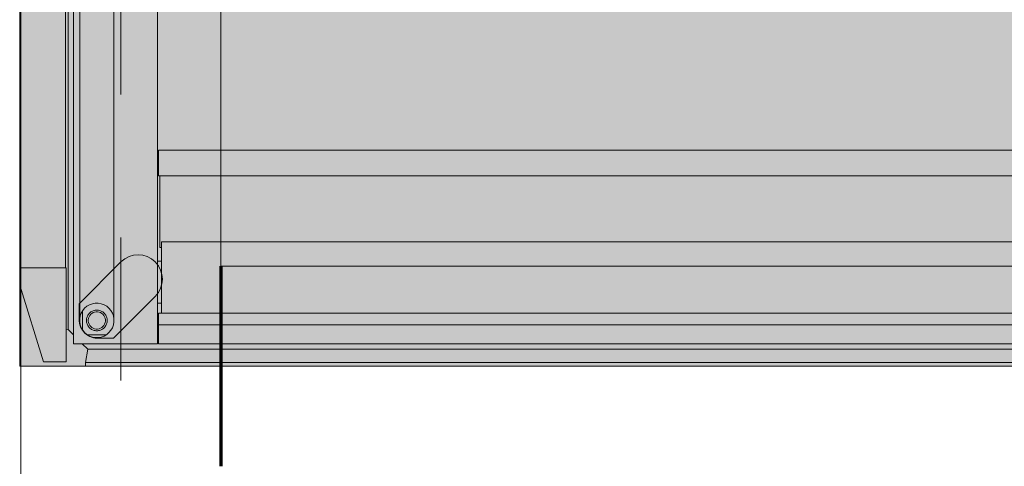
# Model space of a CAD drawing. Header units: metres. Extents: x -3.6 to 85.2, y -11 to 16.8.
# Tile 306 of 508: x 35.499 to 36.188, y 2.53 to 2.842. Entities that reach past the tile are written whole.
import ezdxf

# ---------------------------------------------------------------- set-up
doc = ezdxf.new("R2010")
doc.units = ezdxf.units.M
doc.header["$MEASUREMENT"] = 0
doc.linetypes.add('Achse', pattern=[0.2, 0.1, -0.05, 0, -0.05])
for name, color, linetype in [('653 - Abdeckung.TB Verkofferung', 7, 'Continuous'), ('Neubau_612 - Struktur.Stahlbau', 7, 'Continuous'), ('Neubau_701 - Einrichtung.Möbel', 7, 'Continuous')]:
    doc.layers.add(name, color=color, linetype=linetype)

msp = doc.modelspace()

# ---------------------------------------------------------------- hatches: boundary and pattern name
at = {"layer": '653 - Abdeckung.TB Verkofferung', "linetype": 'Continuous', "lineweight": 0, "true_color": 0x1c1c1c}
msp.add_hatch(color=250, dxfattribs=at).paths.add_polyline_path([(35.49908, 3.39998), (36.32503, 3.39998), (36.32503, 2.59998), (35.49908, 2.59998)])
at = {"layer": '653 - Abdeckung.TB Verkofferung', "linetype": 'Continuous', "lineweight": 13, "true_color": 0x737373}
msp.add_hatch(color=8, dxfattribs=at).paths.add_polyline_path([(35.59404, 2.64887), (35.56478, 2.61961), (35.55472, 2.61961, -0.442652), (35.54074, 2.63293), (35.54074, 2.64366), (35.57, 2.67292, -1)])
at = {"layer": 'Neubau_701 - Einrichtung.Möbel', "linetype": 'Continuous', "lineweight": 0, "true_color": 0x3a3a3a}
for points in [[(35.53682, 2.62187), (35.53682, 3.37809), (35.53305, 3.37432), (35.53305, 2.62565)], [(35.53305, 3.37432), (35.5316, 3.37457), (35.5316, 3.33155), (35.5311, 3.33155), (35.5311, 2.66872), (35.5316, 2.66872), (35.5316, 2.62539), (35.53305, 2.62565)], [(35.54144, 3.36482), (35.54108, 3.36689), (35.54108, 2.63307), (35.54144, 2.63514), (35.54216, 2.63712), (35.54321, 2.63894), (35.54456, 2.64055), (35.54617, 2.6419), (35.54799, 2.64295), (35.54996, 2.64367), (35.55203, 2.64404), (35.55413, 2.64404), (35.5562, 2.64367), (35.55818, 2.64295), (35.56, 2.6419), (35.56161, 2.64055), (35.56296, 2.63894), (35.56401, 2.63712), (35.56473, 2.63514), (35.56509, 2.63307), (35.56509, 3.36689), (35.56473, 3.36482), (35.56401, 3.36285), (35.56296, 3.36102), (35.56161, 3.35941), (35.56, 3.35806), (35.55818, 3.35701), (35.5562, 3.35629), (35.55413, 3.35593), (35.55203, 3.35593), (35.54996, 3.35629), (35.54799, 3.35701), (35.54617, 3.35806), (35.54456, 3.35941), (35.54321, 3.36102), (35.54216, 3.36285)], [(35.49958, 3.33155), (35.49958, 2.66872), (35.5311, 2.66872), (35.5311, 3.33155)], [(36.24527, 2.75117), (35.59636, 2.75117), (35.59636, 2.73315), (36.24527, 2.73315)], [(35.59716, 2.73315), (35.59716, 2.68309), (35.59838, 2.68309), (35.59838, 2.68709), (36.24325, 2.68709), (36.24325, 2.68309), (36.24447, 2.68309), (36.24447, 2.73315)], [(35.59838, 2.68709), (35.59838, 2.63703), (36.24325, 2.63703), (36.24325, 2.68709)], [(35.49908, 2.66872), (35.49908, 2.65671), (35.49909, 2.65669), (35.51579, 2.60314), (35.5316, 2.60314), (35.5316, 2.66872)], [(35.59838, 2.67357), (35.59561, 2.67357), (35.59561, 2.67353), (35.59838, 2.67341)], [(35.59838, 2.67341), (35.59561, 2.67353), (35.59561, 2.64404), (35.59838, 2.64404)], [(35.59838, 2.64404), (35.59561, 2.64404), (35.59561, 2.62902), (35.59636, 2.62902), (35.59636, 2.63703), (35.59838, 2.63703)], [(35.54308, 2.63871), (35.54216, 2.63712), (35.54144, 2.63514), (35.54108, 2.63307), (35.54108, 2.63097), (35.54144, 2.6289), (35.54216, 2.62693), (35.54308, 2.62533)], [(35.55256, 2.63803), (35.55152, 2.63785), (35.55054, 2.63749), (35.54963, 2.63696), (35.54882, 2.63629), (35.54815, 2.63548), (35.54762, 2.63457), (35.54726, 2.63358), (35.54708, 2.63255), (35.54708, 2.6315), (35.54726, 2.63046), (35.54762, 2.62947), (35.54815, 2.62856), (35.54882, 2.62776), (35.54963, 2.62708), (35.55054, 2.62656), (35.55152, 2.6262), (35.55256, 2.62601), (35.55361, 2.62601), (35.55464, 2.6262), (35.55563, 2.62656), (35.55654, 2.62708), (35.55734, 2.62776), (35.55802, 2.62856), (35.55854, 2.62947), (35.5589, 2.63046), (35.55909, 2.6315), (35.55909, 2.63255), (35.5589, 2.63358), (35.55854, 2.63457), (35.55802, 2.63548), (35.55734, 2.63629), (35.55654, 2.63696), (35.55563, 2.63749), (35.55464, 2.63785), (35.55361, 2.63803)], [(36.24527, 2.63703), (35.59636, 2.63703), (35.59636, 2.62902), (36.24527, 2.62902)], [(35.59636, 2.62902), (35.59561, 2.62902), (35.59561, 2.62401), (35.59636, 2.62401)], [(36.24527, 2.62902), (35.59636, 2.62902), (35.59636, 2.61575), (36.24527, 2.61575)], [(36.24602, 2.61575), (36.24602, 2.62401), (36.24527, 2.62401), (36.24527, 2.61575), (35.59636, 2.61575), (35.59636, 2.62401), (35.59561, 2.62401), (35.59561, 2.61575), (35.54294, 2.61575), (35.54671, 2.61198), (36.29492, 2.61198), (36.29869, 2.61575)], [(35.55818, 2.62109), (35.55977, 2.62201), (35.5464, 2.62201), (35.54799, 2.62109), (35.54996, 2.62037), (35.55203, 2.62001), (35.55413, 2.62001), (35.5562, 2.62037)], [(36.29492, 2.61198), (35.54671, 2.61198), (35.54508, 2.6027), (36.29655, 2.6027)], [(36.29655, 2.6027), (35.54508, 2.6027), (35.54508, 2.59998), (36.29655, 2.59998)]]:
    msp.add_hatch(color=250, dxfattribs=at).paths.add_polyline_path(points)
h = msp.add_hatch(color=250, dxfattribs=at)
h.paths.add_polyline_path([(35.59561, 3.38421), (35.53682, 3.38421), (35.53682, 2.61575), (35.59561, 2.61575)])
h.paths.add_polyline_path([(35.55203, 3.37996), (35.55413, 3.37996), (35.5562, 3.37959), (35.55818, 3.37887), (35.56, 3.37782), (35.56161, 3.37647), (35.56296, 3.37486), (35.56401, 3.37304), (35.56473, 3.37106), (35.56509, 3.36899), (35.56509, 2.63097), (35.56473, 2.6289), (35.56401, 2.62693), (35.56296, 2.6251), (35.56161, 2.62349), (35.56, 2.62214), (35.55818, 2.62109), (35.5562, 2.62037), (35.55413, 2.62001), (35.55203, 2.62001), (35.54996, 2.62037), (35.54799, 2.62109), (35.54617, 2.62214), (35.54456, 2.62349), (35.54321, 2.6251), (35.54216, 2.62693), (35.54144, 2.6289), (35.54108, 2.63097), (35.54108, 3.36899), (35.54144, 3.37106), (35.54216, 3.37304), (35.54321, 3.37486), (35.54456, 3.37647), (35.54617, 3.37782), (35.54799, 3.37887), (35.54996, 3.37959)], flags=0)
h = msp.add_hatch(color=250, dxfattribs=at)
h.paths.add_polyline_path([(36.24527, 3.25881), (36.24527, 3.24879), (35.59636, 3.24879), (35.59636, 3.25881), (35.59561, 3.25881), (35.59561, 2.74116), (35.59636, 2.74116), (35.59636, 2.75117), (36.24527, 2.75117), (36.24527, 2.74116), (36.24602, 2.74116), (36.24602, 3.25881)])
h.paths.add_polyline_path([(36.18098, 3.15518), (36.18098, 2.84479), (35.66065, 2.84479), (35.66065, 3.15518)], flags=0)
h = msp.add_hatch(color=250, dxfattribs=at)
h.paths.add_polyline_path([(35.55203, 2.64404), (35.54996, 2.64367), (35.54799, 2.64295), (35.54617, 2.6419), (35.54456, 2.64055), (35.54321, 2.63894), (35.54308, 2.63871), (35.54308, 2.62533), (35.54321, 2.6251), (35.54456, 2.62349), (35.54617, 2.62214), (35.5464, 2.62201), (35.55977, 2.62201), (35.56, 2.62214), (35.56161, 2.62349), (35.56296, 2.6251), (35.56401, 2.62693), (35.56473, 2.6289), (35.56509, 2.63097), (35.56509, 2.63307), (35.56473, 2.63514), (35.56401, 2.63712), (35.56296, 2.63894), (35.56161, 2.64055), (35.56, 2.6419), (35.55818, 2.64295), (35.5562, 2.64367), (35.55413, 2.64404)])
h.paths.add_polyline_path([(35.55308, 2.63928), (35.55434, 2.63917), (35.55556, 2.63884), (35.55671, 2.63831), (35.55775, 2.63758), (35.55864, 2.63669), (35.55937, 2.63565), (35.5599, 2.63451), (35.56023, 2.63328), (35.56034, 2.63202), (35.56023, 2.63076), (35.5599, 2.62954), (35.55937, 2.62839), (35.55864, 2.62736), (35.55775, 2.62646), (35.55671, 2.62574), (35.55556, 2.6252), (35.55434, 2.62487), (35.55308, 2.62476), (35.55182, 2.62487), (35.5506, 2.6252), (35.54946, 2.62574), (35.54842, 2.62646), (35.54753, 2.62736), (35.5468, 2.62839), (35.54627, 2.62954), (35.54594, 2.63076), (35.54583, 2.63202), (35.54594, 2.63328), (35.54627, 2.63451), (35.5468, 2.63565), (35.54753, 2.63669), (35.54842, 2.63758), (35.54946, 2.63831), (35.5506, 2.63884), (35.55182, 2.63917)], flags=0)
h = msp.add_hatch(color=250, dxfattribs=at)
h.paths.add_polyline_path([(35.55182, 2.62487), (35.55245, 2.62482), (35.55308, 2.62476), (35.55371, 2.62482), (35.55434, 2.62487), (35.55495, 2.62504), (35.55556, 2.6252), (35.55614, 2.62547), (35.55671, 2.62574), (35.55723, 2.6261), (35.55775, 2.62646), (35.55819, 2.62691), (35.55864, 2.62736), (35.559, 2.62787), (35.55937, 2.62839), (35.55963, 2.62897), (35.5599, 2.62954), (35.56006, 2.63015), (35.56023, 2.63076), (35.56028, 2.63139), (35.56034, 2.63202), (35.56028, 2.63265), (35.56023, 2.63328), (35.56006, 2.63389), (35.5599, 2.63451), (35.55963, 2.63508), (35.55937, 2.63565), (35.559, 2.63617), (35.55864, 2.63669), (35.55819, 2.63714), (35.55775, 2.63758), (35.55723, 2.63795), (35.55671, 2.63831), (35.55614, 2.63858), (35.55556, 2.63884), (35.55495, 2.63901), (35.55434, 2.63917), (35.55371, 2.63923), (35.55308, 2.63928), (35.55245, 2.63923), (35.55182, 2.63917), (35.55121, 2.63901), (35.5506, 2.63884), (35.55003, 2.63858), (35.54946, 2.63831), (35.54894, 2.63795), (35.54842, 2.63758), (35.54797, 2.63714), (35.54753, 2.63669), (35.54716, 2.63617), (35.5468, 2.63565), (35.54653, 2.63508), (35.54627, 2.63451), (35.5461, 2.63389), (35.54594, 2.63328), (35.54588, 2.63265), (35.54583, 2.63202), (35.54588, 2.63139), (35.54594, 2.63076), (35.5461, 2.63015), (35.54627, 2.62954), (35.54653, 2.62897), (35.5468, 2.62839), (35.54716, 2.62787), (35.54753, 2.62736), (35.54797, 2.62691), (35.54842, 2.62646), (35.54894, 2.6261), (35.54946, 2.62574), (35.55003, 2.62547), (35.5506, 2.6252), (35.55121, 2.62504)])
h.paths.add_polyline_path([(35.55152, 2.6262), (35.55054, 2.62656), (35.54963, 2.62708), (35.54882, 2.62776), (35.54815, 2.62856), (35.54762, 2.62947), (35.54726, 2.63046), (35.54708, 2.6315), (35.54708, 2.63255), (35.54726, 2.63358), (35.54762, 2.63457), (35.54815, 2.63548), (35.54882, 2.63629), (35.54963, 2.63696), (35.55054, 2.63749), (35.55152, 2.63785), (35.55256, 2.63803), (35.55308, 2.63803), (35.55361, 2.63803), (35.55464, 2.63785), (35.55563, 2.63749), (35.55654, 2.63696), (35.55734, 2.63629), (35.55802, 2.63548), (35.55854, 2.63457), (35.5589, 2.63358), (35.55909, 2.63255), (35.55909, 2.6315), (35.5589, 2.63046), (35.55854, 2.62947), (35.55802, 2.62856), (35.55734, 2.62776), (35.55654, 2.62708), (35.55563, 2.62656), (35.55464, 2.6262), (35.55361, 2.62601), (35.55256, 2.62601)], flags=0)

# ---------------------------------------------------------------- linework, layer by layer
at = {"layer": '653 - Abdeckung.TB Verkofferung', "color": 1, "linetype": 'Continuous', "lineweight": 18, "flags": 128}
msp.add_lwpolyline([(35.49908, 3.39998), (36.32503, 3.39998), (36.32503, 2.59998), (35.49908, 2.59998)], close=True, dxfattribs=at)
msp.add_lwpolyline([(35.59404, 2.64887), (35.56478, 2.61961), (35.55472, 2.61961, -0.442652), (35.54074, 2.63293), (35.54074, 2.64366), (35.57, 2.67292, -1)], format="xyb", close=True, dxfattribs=at)
at = {"layer": 'Neubau_612 - Struktur.Stahlbau', "color": 1, "linetype": 'Continuous', "lineweight": 13}
for p, q in [((35.49999, 0.38998), (35.49999, 5.40998)), ((35.63999, 2.66998), (35.63999, 3.32998)), ((35.63999, 2.66998), (36.19999, 2.66998))]:
    msp.add_line(p, q, dxfattribs=at)
at = {"layer": 'Neubau_612 - Struktur.Stahlbau', "color": 1, "linetype": 'Achse', "lineweight": 9}
for p, q in [((35.56999, 0.38998), (35.56999, 5.40998)), ((35.56999, 2.59998), (36.26999, 2.59998))]:
    msp.add_line(p, q, dxfattribs=at)
at = {"layer": 'Neubau_612 - Struktur.Stahlbau', "color": 1, "linetype": 'Continuous', "lineweight": 70}
msp.add_line((35.63999, 2.66998), (35.63999, 2.52998), dxfattribs=at)
at = {"layer": 'Neubau_701 - Einrichtung.Möbel', "color": 7, "linetype": 'Continuous', "lineweight": 13, "true_color": 0xebebeb}
for p, q in [((35.53682, 3.38421), (35.53682, 2.61575)), ((35.53305, 2.62565), (35.53305, 3.37432)), ((35.54108, 2.63307), (35.54108, 3.36689)), ((35.56509, 3.36689), (35.56509, 2.63307)), ((35.49958, 2.66872), (35.49958, 3.33155)), ((35.5311, 3.33155), (35.5311, 2.66872)), ((35.59561, 2.74116), (35.59561, 3.25881)), ((35.59636, 2.75117), (35.59636, 2.73315)), ((36.24527, 2.75117), (35.59636, 2.75117)), ((35.59561, 2.61575), (35.59561, 2.74116)), ((35.59561, 2.74116), (35.59636, 2.74116)), ((36.24527, 2.73315), (35.59636, 2.73315)), ((35.59716, 2.68309), (35.59716, 2.73315)), ((35.59716, 2.68309), (35.59838, 2.68309)), ((35.59838, 2.63703), (35.59838, 2.68709)), ((36.24325, 2.68709), (35.59838, 2.68709)), ((35.49908, 2.66872), (35.5316, 2.66872)), ((35.49908, 2.66872), (35.49908, 2.65671)), ((35.5316, 2.66872), (35.5316, 2.60314)), ((35.59838, 2.67357), (35.59561, 2.67357)), ((35.49908, 2.65671), (35.49909, 2.65669)), ((35.49909, 2.65669), (35.51579, 2.60314)), ((35.54321, 2.63894), (35.54456, 2.64055)), ((35.54456, 2.64055), (35.54617, 2.6419)), ((35.54617, 2.6419), (35.54799, 2.64295)), ((35.54799, 2.64295), (35.54996, 2.64367)), ((35.54996, 2.64367), (35.55203, 2.64404)), ((35.55203, 2.64404), (35.55413, 2.64404)), ((35.55413, 2.64404), (35.5562, 2.64367)), ((35.5562, 2.64367), (35.55818, 2.64295)), ((35.55818, 2.64295), (35.56, 2.6419)), ((35.56, 2.6419), (35.56161, 2.64055)), ((35.56161, 2.64055), (35.56296, 2.63894)), ((35.59838, 2.64404), (35.59561, 2.64404)), ((35.54108, 2.63307), (35.54144, 2.63514)), ((35.54144, 2.63514), (35.54216, 2.63712)), ((35.54216, 2.63712), (35.54321, 2.63894)), ((35.54308, 2.63871), (35.54308, 2.62533)), ((35.5461, 2.63389), (35.54594, 2.63328)), ((35.54627, 2.63451), (35.5461, 2.63389)), ((35.54653, 2.63508), (35.54627, 2.63451)), ((35.5468, 2.63565), (35.54653, 2.63508)), ((35.54716, 2.63617), (35.5468, 2.63565)), ((35.54726, 2.63358), (35.54708, 2.63255)), ((35.54753, 2.63669), (35.54716, 2.63617)), ((35.54762, 2.63457), (35.54726, 2.63358)), ((35.54797, 2.63714), (35.54753, 2.63669)), ((35.54815, 2.63548), (35.54762, 2.63457)), ((35.54842, 2.63758), (35.54797, 2.63714)), ((35.54882, 2.63629), (35.54815, 2.63548)), ((35.54894, 2.63795), (35.54842, 2.63758)), ((35.54963, 2.63696), (35.54882, 2.63629)), ((35.54946, 2.63831), (35.54894, 2.63795)), ((35.55003, 2.63858), (35.54946, 2.63831)), ((35.55054, 2.63749), (35.54963, 2.63696)), ((35.5506, 2.63884), (35.55003, 2.63858)), ((35.55152, 2.63785), (35.55054, 2.63749)), ((35.55121, 2.63901), (35.5506, 2.63884)), ((35.55182, 2.63917), (35.55121, 2.63901)), ((35.55256, 2.63803), (35.55152, 2.63785)), ((35.55245, 2.63923), (35.55182, 2.63917)), ((35.55308, 2.63928), (35.55245, 2.63923)), ((35.55308, 2.63803), (35.55256, 2.63803)), ((35.55371, 2.63923), (35.55308, 2.63928)), ((35.55361, 2.63803), (35.55308, 2.63803)), ((35.55464, 2.63785), (35.55361, 2.63803)), ((35.55434, 2.63917), (35.55371, 2.63923)), ((35.55495, 2.63901), (35.55434, 2.63917)), ((35.55563, 2.63749), (35.55464, 2.63785)), ((35.55556, 2.63884), (35.55495, 2.63901)), ((35.55614, 2.63858), (35.55556, 2.63884)), ((35.55654, 2.63696), (35.55563, 2.63749)), ((35.55671, 2.63831), (35.55614, 2.63858)), ((35.55734, 2.63629), (35.55654, 2.63696)), ((35.55723, 2.63795), (35.55671, 2.63831)), ((35.55775, 2.63758), (35.55723, 2.63795)), ((35.55802, 2.63548), (35.55734, 2.63629)), ((35.55819, 2.63714), (35.55775, 2.63758)), ((35.55854, 2.63457), (35.55802, 2.63548)), ((35.55864, 2.63669), (35.55819, 2.63714)), ((35.5589, 2.63358), (35.55854, 2.63457)), ((35.559, 2.63617), (35.55864, 2.63669)), ((35.55909, 2.63255), (35.5589, 2.63358)), ((35.55937, 2.63565), (35.559, 2.63617)), ((35.55963, 2.63508), (35.55937, 2.63565)), ((35.5599, 2.63451), (35.55963, 2.63508)), ((35.56006, 2.63389), (35.5599, 2.63451)), ((35.56023, 2.63328), (35.56006, 2.63389)), ((35.56296, 2.63894), (35.56401, 2.63712)), ((35.56401, 2.63712), (35.56473, 2.63514)), ((35.56473, 2.63514), (35.56509, 2.63307)), ((35.59636, 2.63703), (36.24527, 2.63703)), ((35.59636, 2.62902), (35.59636, 2.63703)), ((35.54108, 2.63097), (35.54108, 2.63307)), ((35.54144, 2.6289), (35.54108, 2.63097)), ((35.54216, 2.62693), (35.54144, 2.6289)), ((35.54321, 2.6251), (35.54216, 2.62693)), ((35.54588, 2.63265), (35.54583, 2.63202)), ((35.54583, 2.63202), (35.54588, 2.63139)), ((35.54594, 2.63328), (35.54588, 2.63265)), ((35.54588, 2.63139), (35.54594, 2.63076)), ((35.54594, 2.63076), (35.5461, 2.63015)), ((35.5461, 2.63015), (35.54627, 2.62954)), ((35.54627, 2.62954), (35.54653, 2.62897)), ((35.54653, 2.62897), (35.5468, 2.62839)), ((35.5468, 2.62839), (35.54716, 2.62787)), ((35.54708, 2.63255), (35.54708, 2.6315)), ((35.54708, 2.6315), (35.54726, 2.63046)), ((35.54716, 2.62787), (35.54753, 2.62736)), ((35.54726, 2.63046), (35.54762, 2.62947)), ((35.54753, 2.62736), (35.54797, 2.62691)), ((35.54762, 2.62947), (35.54815, 2.62856)), ((35.54797, 2.62691), (35.54842, 2.62646)), ((35.54815, 2.62856), (35.54882, 2.62776)), ((35.54882, 2.62776), (35.54963, 2.62708)), ((35.54963, 2.62708), (35.55054, 2.62656)), ((35.55054, 2.62656), (35.55152, 2.6262)), ((35.55464, 2.6262), (35.55563, 2.62656)), ((35.55563, 2.62656), (35.55654, 2.62708)), ((35.55654, 2.62708), (35.55734, 2.62776)), ((35.55734, 2.62776), (35.55802, 2.62856)), ((35.55775, 2.62646), (35.55819, 2.62691)), ((35.55802, 2.62856), (35.55854, 2.62947)), ((35.55819, 2.62691), (35.55864, 2.62736)), ((35.55854, 2.62947), (35.5589, 2.63046)), ((35.55864, 2.62736), (35.559, 2.62787)), ((35.5589, 2.63046), (35.55909, 2.6315)), ((35.559, 2.62787), (35.55937, 2.62839)), ((35.55909, 2.6315), (35.55909, 2.63255)), ((35.55937, 2.62839), (35.55963, 2.62897)), ((35.55963, 2.62897), (35.5599, 2.62954)), ((35.5599, 2.62954), (35.56006, 2.63015)), ((35.56006, 2.63015), (35.56023, 2.63076)), ((35.56028, 2.63265), (35.56023, 2.63328)), ((35.56023, 2.63076), (35.56028, 2.63139)), ((35.56034, 2.63202), (35.56028, 2.63265)), ((35.56028, 2.63139), (35.56034, 2.63202)), ((35.56401, 2.62693), (35.56296, 2.6251)), ((35.56473, 2.6289), (35.56401, 2.62693)), ((35.56509, 2.63097), (35.56473, 2.6289)), ((35.56509, 2.63307), (35.56509, 2.63097)), ((35.59561, 2.62902), (35.59636, 2.62902)), ((35.59636, 2.61575), (35.59636, 2.62902)), ((35.59636, 2.62902), (36.24527, 2.62902)), ((35.5316, 2.62539), (35.53305, 2.62565)), ((35.53305, 2.62565), (35.53682, 2.62187)), ((35.54456, 2.62349), (35.54321, 2.6251)), ((35.54617, 2.62214), (35.54456, 2.62349)), ((35.54799, 2.62109), (35.54617, 2.62214)), ((35.5464, 2.62201), (35.55977, 2.62201)), ((35.54996, 2.62037), (35.54799, 2.62109)), ((35.54842, 2.62646), (35.54894, 2.6261)), ((35.54894, 2.6261), (35.54946, 2.62574)), ((35.54946, 2.62574), (35.55003, 2.62547)), ((35.55203, 2.62001), (35.54996, 2.62037)), ((35.55003, 2.62547), (35.5506, 2.6252)), ((35.5506, 2.6252), (35.55121, 2.62504)), ((35.55121, 2.62504), (35.55182, 2.62487)), ((35.55152, 2.6262), (35.55256, 2.62601)), ((35.55182, 2.62487), (35.55245, 2.62482)), ((35.55413, 2.62001), (35.55203, 2.62001)), ((35.55245, 2.62482), (35.55308, 2.62476)), ((35.55256, 2.62601), (35.55361, 2.62601)), ((35.55308, 2.62476), (35.55371, 2.62482)), ((35.55361, 2.62601), (35.55464, 2.6262)), ((35.55371, 2.62482), (35.55434, 2.62487)), ((35.5562, 2.62037), (35.55413, 2.62001)), ((35.55434, 2.62487), (35.55495, 2.62504)), ((35.55495, 2.62504), (35.55556, 2.6252)), ((35.55556, 2.6252), (35.55614, 2.62547)), ((35.55614, 2.62547), (35.55671, 2.62574)), ((35.55818, 2.62109), (35.5562, 2.62037)), ((35.55671, 2.62574), (35.55723, 2.6261)), ((35.55723, 2.6261), (35.55775, 2.62646)), ((35.56, 2.62214), (35.55818, 2.62109)), ((35.56161, 2.62349), (35.56, 2.62214)), ((35.56296, 2.6251), (35.56161, 2.62349)), ((35.59561, 2.62401), (35.59636, 2.62401)), ((35.53682, 2.61575), (35.59561, 2.61575)), ((35.54671, 2.61198), (35.54294, 2.61575)), ((36.24527, 2.61575), (35.59636, 2.61575)), ((35.54671, 2.61198), (35.54508, 2.6027)), ((35.54671, 2.61198), (36.29492, 2.61198)), ((35.51579, 2.60314), (35.5316, 2.60314)), ((35.54508, 2.6027), (36.29655, 2.6027)), ((35.54508, 2.6027), (35.54508, 2.59998)), ((36.29655, 2.59998), (35.54508, 2.59998))]:
    msp.add_line(p, q, dxfattribs=at)

doc.saveas('drawing.dxf')
